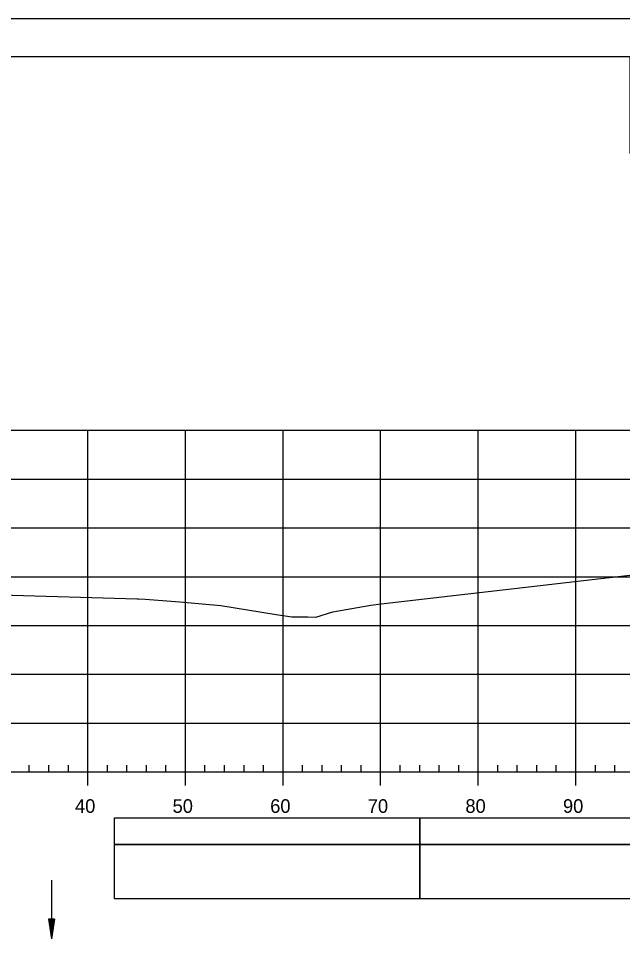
# Model space of a CAD drawing. Extents: x 1386544 to 1388153, y 379785 to 390999.
# Drawn here: x 1387399.4 to 1387461.3, y 381341.8 to 381437.2 of the extents above; entities that cross this region are included whole.
import ezdxf

# ---------------------------------------------------------------- set-up
doc = ezdxf.new("R2010")
doc.units = 0
for name, color, linetype in [('R_Axis', 7, 'Continuous'), ('R_Axis Annot', 7, 'Continuous'), ('R_Border', 7, 'Continuous'), ('R_Exist Surface', 7, 'Continuous'), ('R_Grid', 7, 'Continuous'), ('R_No Plot', 7, 'Continuous'), ('R_Striping', 7, 'Continuous'), ('R_Water', 7, 'Continuous')]:
    doc.layers.add(name, color=color, linetype=linetype)

msp = doc.modelspace()

# ---------------------------------------------------------------- linework, layer by layer
at = {"layer": 'R_Axis'}
for p, q in [((1387400.515, 381360.017), (1387400.515, 381360.717)), ((1387402.515, 381360.017), (1387402.515, 381360.717)), ((1387404.515, 381360.017), (1387404.515, 381360.717)), ((1387408.515, 381360.017), (1387408.515, 381360.717)), ((1387410.515, 381360.017), (1387410.515, 381360.717)), ((1387412.515, 381360.017), (1387412.515, 381360.717)), ((1387414.515, 381360.017), (1387414.515, 381360.717)), ((1387418.515, 381360.017), (1387418.515, 381360.717)), ((1387420.515, 381360.017), (1387420.515, 381360.717)), ((1387422.515, 381360.017), (1387422.515, 381360.717)), ((1387424.515, 381360.017), (1387424.515, 381360.717)), ((1387428.515, 381360.017), (1387428.515, 381360.717)), ((1387430.515, 381360.017), (1387430.515, 381360.717)), ((1387432.515, 381360.017), (1387432.515, 381360.717)), ((1387434.515, 381360.017), (1387434.515, 381360.717)), ((1387438.515, 381360.017), (1387438.515, 381360.717)), ((1387440.515, 381360.017), (1387440.515, 381360.717)), ((1387442.515, 381360.017), (1387442.515, 381360.717)), ((1387444.515, 381360.017), (1387444.515, 381360.717)), ((1387448.515, 381360.017), (1387448.515, 381360.717)), ((1387450.515, 381360.017), (1387450.515, 381360.717)), ((1387452.515, 381360.017), (1387452.515, 381360.717)), ((1387454.515, 381360.017), (1387454.515, 381360.717)), ((1387458.515, 381360.017), (1387458.515, 381360.717)), ((1387460.515, 381360.017), (1387460.515, 381360.717)), ((1387221.515, 381360.017), (1387511.515, 381360.017)), ((1387406.515, 381358.617), (1387406.515, 381360.017)), ((1387416.515, 381358.617), (1387416.515, 381360.017)), ((1387426.515, 381358.617), (1387426.515, 381360.017)), ((1387436.515, 381358.617), (1387436.515, 381360.017)), ((1387446.515, 381358.617), (1387446.515, 381360.017)), ((1387456.515, 381358.617), (1387456.515, 381360.017))]:
    msp.add_line(p, q, dxfattribs=at)
at = {"layer": 'R_Axis Annot'}
for points in [[(1387440.535, 381352.573), (1387511.515, 381352.573), (1387511.515, 381355.281), (1387440.535, 381355.281)], [(1387440.535, 381347.045), (1387511.515, 381347.045), (1387511.515, 381352.573), (1387440.535, 381352.573)]]:
    msp.add_lwpolyline(points, close=True, dxfattribs=at)
at = {"layer": 'R_Border'}
msp.add_line((1387208.515, 381433.31), (1387524.695, 381433.31), dxfattribs=at)
at = {"layer": 'R_Exist Surface'}
msp.add_lwpolyline([(1387397.609, 381378.176), (1387411.558, 381377.761), (1387411.714, 381377.76), (1387412.39, 381377.705), (1387415.951, 381377.429), (1387420.132, 381377.082), (1387425.793, 381376.154), (1387427.418, 381375.92), (1387428.903, 381375.891), (1387429.063, 381375.896), (1387429.875, 381375.854), (1387431.618, 381376.413), (1387435.512, 381377.108), (1387436.563, 381377.229), (1387511.515, 381385.867)], dxfattribs=at)
at = {"layer": 'R_Grid'}
for p, q in [((1387221.515, 381395.017), (1387511.515, 381395.017)), ((1387406.515, 381360.017), (1387406.515, 381395.017)), ((1387416.515, 381360.017), (1387416.515, 381395.017)), ((1387426.515, 381360.017), (1387426.515, 381395.017)), ((1387436.515, 381360.017), (1387436.515, 381395.017)), ((1387446.515, 381360.017), (1387446.515, 381395.017)), ((1387456.515, 381360.017), (1387456.515, 381395.017)), ((1387221.515, 381390.017), (1387511.515, 381390.017)), ((1387221.515, 381385.017), (1387511.515, 381385.017)), ((1387221.515, 381380.017), (1387511.515, 381380.017)), ((1387221.515, 381375.017), (1387511.515, 381375.017)), ((1387221.515, 381370.017), (1387511.515, 381370.017)), ((1387221.515, 381365.017), (1387511.515, 381365.017)), ((1387221.515, 381360.017), (1387511.515, 381360.017))]:
    msp.add_line(p, q, dxfattribs=at)
at = {"layer": 'R_No Plot'}
msp.add_line((1387196.114, 381437.205), (1387529.447, 381437.205), dxfattribs=at)
for points in [[(1387196.107, 381437.205), (1387529.447, 381437.205), (1387529.447, 381223.867), (1387196.107, 381223.867)], [(1387442.435, 381433.31), (1387462.055, 381433.31), (1387462.055, 381423.43), (1387478.167, 381423.43), (1387501.367, 381423.43), (1387501.367, 381399.098), (1387524.695, 381399.098), (1387524.695, 381227.85), (1387208.515, 381227.85), (1387208.515, 381433.31)]]:
    msp.add_lwpolyline(points, close=True, dxfattribs=at)
at = {"layer": 'R_Striping'}
for points in [[(1387409.196, 381352.575), (1387440.535, 381352.575), (1387440.535, 381355.281), (1387409.196, 381355.281)], [(1387409.196, 381347.053), (1387440.535, 381347.053), (1387440.535, 381352.575), (1387409.196, 381352.575)]]:
    msp.add_lwpolyline(points, close=True, dxfattribs=at)
at = {"layer": 'R_Water'}
for p, q in [((1387402.798, 381348.919), (1387402.798, 381342.919)), ((1387402.498, 381344.919), (1387402.798, 381342.919)), ((1387403.098, 381344.919), (1387402.498, 381344.919)), ((1387402.498, 381344.919), (1387402.798, 381342.919)), ((1387403.098, 381344.919), (1387402.498, 381344.919)), ((1387402.548, 381344.919), (1387402.798, 381343.253)), ((1387402.548, 381344.919), (1387402.798, 381343.253)), ((1387402.599, 381344.919), (1387402.798, 381343.597)), ((1387402.599, 381344.919), (1387402.798, 381343.597)), ((1387402.649, 381344.919), (1387402.798, 381343.93)), ((1387402.649, 381344.919), (1387402.798, 381343.93)), ((1387402.7, 381344.919), (1387402.798, 381344.269)), ((1387402.7, 381344.919), (1387402.798, 381344.269)), ((1387402.751, 381344.919), (1387402.798, 381344.603)), ((1387402.751, 381344.919), (1387402.798, 381344.603)), ((1387403.098, 381344.919), (1387402.798, 381342.919)), ((1387402.895, 381344.919), (1387402.798, 381344.269)), ((1387402.997, 381344.919), (1387402.798, 381343.597)), ((1387403.048, 381344.919), (1387402.798, 381343.253)), ((1387402.947, 381344.919), (1387402.798, 381343.93)), ((1387402.845, 381344.919), (1387402.798, 381344.603)), ((1387403.098, 381344.919), (1387402.798, 381342.919)), ((1387402.895, 381344.919), (1387402.798, 381344.269)), ((1387402.997, 381344.919), (1387402.798, 381343.597)), ((1387403.048, 381344.919), (1387402.798, 381343.253)), ((1387402.947, 381344.919), (1387402.798, 381343.93)), ((1387402.845, 381344.919), (1387402.798, 381344.603))]:
    msp.add_line(p, q, dxfattribs=at)

# ---------------------------------------------------------------- texts
at = {"layer": 'R_Axis Annot'}
for s, p in [('40', (1387405.198, 381355.817)), ('50', (1387415.198, 381355.817)), ('60', (1387425.198, 381355.817)), ('70', (1387435.198, 381355.817)), ('80', (1387445.198, 381355.817)), ('90', (1387455.198, 381355.817))]:
    msp.add_text(s, height=1.4, dxfattribs=at).set_placement(p)

doc.saveas('drawing.dxf')
